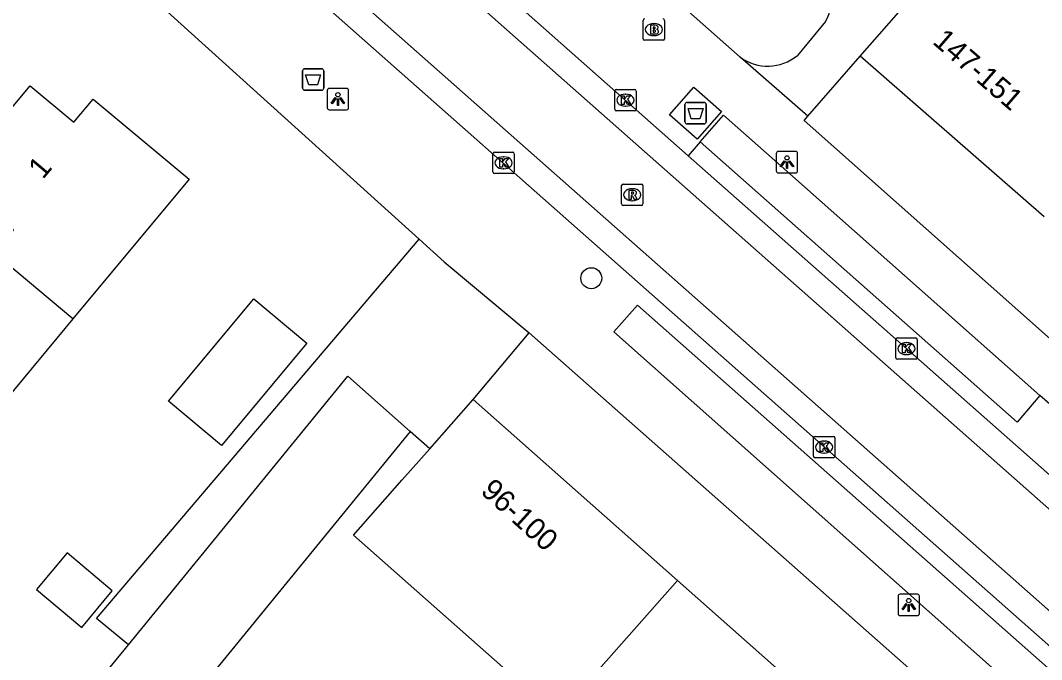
# Model space of a CAD drawing. Extents: x 162074 to 163034, y 381824 to 382557.
# Drawn here: x 162650.31 to 162697.93, y 382130.62 to 382160.42 of the extents above; entities that cross this region are included whole.
import ezdxf

# ---------------------------------------------------------------- set-up
doc = ezdxf.new("R2010")
doc.units = 0
for name, color, linetype in [('IMGEO_Afval_apart_plaats', 7, 'Continuous'), ('IMGEO_Afvalbak', 7, 'Continuous'), ('IMGEO_Boom', 7, 'Continuous'), ('IMGEO_Brandkraan', 7, 'Continuous'), ('IMGEO_Fietspad_gesloten', 7, 'Continuous'), ('IMGEO_Kolk', 7, 'Continuous'), ('IMGEO_Lichtpunt', 7, 'Continuous'), ('IMGEO_Pand', 7, 'Continuous'), ('IMGEO_Pand_nummerreeks', 7, 'Continuous'), ('IMGEO_Rijbaan_lokaal_open', 7, 'Continuous'), ('IMGEO_Rioolput', 7, 'Continuous'), ('IMGEO_Voetpad_gesloten', 7, 'Continuous'), ('IMGEO_Voetpad_open', 7, 'Continuous')]:
    doc.layers.add(name, color=color, linetype=linetype)

msp = doc.modelspace()

# ---------------------------------------------------------------- linework, layer by layer
at = {"layer": 'IMGEO_Afval_apart_plaats'}
for p, q in [((162681.298, 382155.696), (162681.298, 382156.496)), ((162681.298, 382156.496), (162681.298, 382155.696)), ((162681.398, 382156.596), (162682.188, 382156.596)), ((162682.188, 382156.596), (162681.398, 382156.596)), ((162682.288, 382156.496), (162682.288, 382155.696)), ((162682.288, 382155.696), (162682.288, 382156.496)), ((162682.188, 382155.596), (162681.398, 382155.596)), ((162681.398, 382155.596), (162682.188, 382155.596))]:
    msp.add_line(p, q, dxfattribs=at)
msp.add_lwpolyline([(162681.441, 382156.31), (162682.145, 382156.31), (162681.996, 382155.84), (162681.59, 382155.84), (162681.441, 382156.31)], dxfattribs=at)
for centre, start, end in [((162681.398, 382156.496), 90, 180), ((162681.398, 382156.496), 90, 180), ((162682.188, 382156.496), 0, 90), ((162682.188, 382156.496), 360, 90), ((162681.398, 382155.696), 180, 270), ((162681.398, 382155.696), 180, 270), ((162682.188, 382155.696), 270, 0), ((162682.188, 382155.696), 270, 0)]:
    msp.add_arc(centre, 0.1, start, end, dxfattribs=at)
at = {"layer": 'IMGEO_Afvalbak'}
for p, q in [((162663.463, 382157.268), (162663.463, 382158.068)), ((162663.463, 382158.068), (162663.463, 382157.268)), ((162663.563, 382158.168), (162664.353, 382158.168)), ((162664.353, 382158.168), (162663.563, 382158.168)), ((162664.453, 382158.068), (162664.453, 382157.268)), ((162664.453, 382157.268), (162664.453, 382158.068)), ((162664.353, 382157.168), (162663.563, 382157.168)), ((162663.563, 382157.168), (162664.353, 382157.168))]:
    msp.add_line(p, q, dxfattribs=at)
msp.add_lwpolyline([(162663.606, 382157.882), (162664.31, 382157.882), (162664.161, 382157.412), (162663.755, 382157.412), (162663.606, 382157.882)], dxfattribs=at)
for centre, start, end in [((162663.563, 382158.068), 90, 180), ((162663.563, 382158.068), 90, 180), ((162664.353, 382158.068), 0, 90), ((162664.353, 382158.068), 360, 90), ((162663.563, 382157.268), 180, 270), ((162663.563, 382157.268), 180, 270), ((162664.353, 382157.268), 270, 0), ((162664.353, 382157.268), 270, 0)]:
    msp.add_arc(centre, 0.1, start, end, dxfattribs=at)
at = {"layer": 'IMGEO_Boom'}
msp.add_circle((162676.93, 382148.4), 0.489, dxfattribs=at)
at = {"layer": 'IMGEO_Brandkraan'}
for p, q in [((162679.349, 382159.57), (162679.349, 382160.422)), ((162679.837, 382160.276), (162679.862, 382160.276)), ((162680.35, 382160.422), (162680.35, 382159.57)), ((162680.276, 382159.496), (162679.424, 382159.496)), ((162679.86, 382159.716), (162679.835, 382159.716))]:
    msp.add_line(p, q, dxfattribs=at)
for points in [[(162679.349, 382159.57), (162679.349, 382160.422)], [(162679.697, 382160.196), (162679.697, 382159.796), (162679.91, 382159.796)], [(162679.928, 382160.196), (162679.697, 382160.196)], [(162679.876, 382160.115), (162679.822, 382160.115), (162679.822, 382160.039)], [(162679.822, 382160.039), (162679.875, 382160.039)], [(162680.35, 382160.422), (162680.35, 382159.57)], [(162680.276, 382159.496), (162679.424, 382159.496)], [(162679.884, 382159.963), (162679.822, 382159.963), (162679.822, 382159.882)], [(162679.822, 382159.882), (162679.884, 382159.882)]]:
    msp.add_lwpolyline(points, dxfattribs=at)
for centre, radius, start, end in [((162679.426, 382160.42), 0.0765, 91.552, 178.448), ((162679.426, 382160.42), 0.0765, 91.552, 178.448), ((162680.274, 382160.42), 0.0765, 1.552, 88.448), ((162680.274, 382160.42), 0.0765, 1.552, 88.448), ((162679.877, 382160.077), 0.0379, 267.8285, 90.9355), ((162679.932, 382160.051), 0.145, 59.4692, 91.5367), ((162679.957, 382160.098), 0.0922, 285.5137, 58.1501), ((162679.962, 382159.906), 0.105, 301.3115, 78.989), ((162679.426, 382159.572), 0.0765, 181.552, 268.448), ((162679.426, 382159.572), 0.0765, 181.552, 268.448), ((162679.885, 382159.922), 0.0404, 269.8759, 90.5077), ((162679.916, 382160.047), 0.251, 268.6676, 293.5347), ((162680.274, 382159.572), 0.0765, 271.552, 358.448), ((162680.274, 382159.572), 0.0765, 271.552, 358.448)]:
    msp.add_arc(centre, radius, start, end, dxfattribs=at)
for centre, major_axis, ratio, start_param, end_param in [((162679.836, 382159.996), (-0.387, 0.002), 0.722429, 4.712389, 7.853982), ((162679.861, 382159.996), (-0.39, 0.002), 0.717154, 1.570796, 4.712389)]:
    msp.add_ellipse(centre, major_axis=major_axis, ratio=ratio, start_param=start_param, end_param=end_param, dxfattribs=at)
at = {"layer": 'IMGEO_Fietspad_gesloten'}
for points in [[(162681.455, 382154.112), (162663.777, 382169.764)], [(162763.539, 382073.588), (162655.805, 382168.834)], [(162759.231, 382085.439), (162681.455, 382154.112)]]:
    msp.add_lwpolyline(points, dxfattribs=at)
at = {"layer": 'IMGEO_Kolk'}
for p, q in [((162678.022, 382156.278), (162678.022, 382157.13)), ((162678.097, 382157.204), (162678.949, 382157.204)), ((162679.023, 382157.13), (162679.023, 382156.278)), ((162678.51, 382156.984), (162678.535, 382156.984)), ((162678.949, 382156.204), (162678.097, 382156.204)), ((162678.533, 382156.424), (162678.508, 382156.424)), ((162672.415, 382154.281), (162673.267, 382154.281)), ((162672.34, 382153.355), (162672.34, 382154.207)), ((162672.828, 382154.061), (162672.853, 382154.061)), ((162673.341, 382154.207), (162673.341, 382153.355)), ((162672.851, 382153.501), (162672.826, 382153.501)), ((162673.267, 382153.281), (162672.415, 382153.281)), ((162691.128, 382144.692), (162691.128, 382145.544)), ((162691.203, 382145.618), (162692.055, 382145.618)), ((162691.616, 382145.398), (162691.641, 382145.398)), ((162692.129, 382145.544), (162692.129, 382144.692)), ((162691.639, 382144.838), (162691.614, 382144.838)), ((162692.055, 382144.618), (162691.203, 382144.618)), ((162687.288, 382140.1), (162687.288, 382140.952)), ((162687.363, 382141.026), (162688.215, 382141.026)), ((162688.289, 382140.952), (162688.289, 382140.1)), ((162687.776, 382140.806), (162687.801, 382140.806)), ((162688.215, 382140.026), (162687.363, 382140.026)), ((162687.799, 382140.246), (162687.774, 382140.246))]:
    msp.add_line(p, q, dxfattribs=at)
for points in [[(162678.022, 382156.278), (162678.022, 382157.13)], [(162678.097, 382157.204), (162678.949, 382157.204)], [(162679.023, 382157.13), (162679.023, 382156.278)], [(162678.343, 382156.904), (162678.466, 382156.904), (162678.466, 382156.753), (162678.596, 382156.904), (162678.76, 382156.904), (162678.614, 382156.753), (162678.767, 382156.504), (162678.615, 382156.504), (162678.53, 382156.668), (162678.466, 382156.601), (162678.466, 382156.504), (162678.343, 382156.504), (162678.343, 382156.904)], [(162678.949, 382156.204), (162678.097, 382156.204)], [(162672.415, 382154.281), (162673.267, 382154.281)], [(162672.34, 382153.355), (162672.34, 382154.207)], [(162672.661, 382153.981), (162672.784, 382153.981), (162672.784, 382153.83), (162672.914, 382153.981), (162673.078, 382153.981), (162672.932, 382153.83), (162673.085, 382153.581), (162672.933, 382153.581), (162672.848, 382153.745), (162672.784, 382153.678), (162672.784, 382153.581), (162672.661, 382153.581), (162672.661, 382153.981)], [(162673.341, 382154.207), (162673.341, 382153.355)], [(162673.267, 382153.281), (162672.415, 382153.281)], [(162691.128, 382144.692), (162691.128, 382145.544)], [(162691.203, 382145.618), (162692.055, 382145.618)], [(162691.449, 382145.318), (162691.572, 382145.318), (162691.572, 382145.167), (162691.702, 382145.318), (162691.866, 382145.318), (162691.72, 382145.167), (162691.873, 382144.918), (162691.721, 382144.918), (162691.636, 382145.082), (162691.572, 382145.015), (162691.572, 382144.918), (162691.449, 382144.918), (162691.449, 382145.318)], [(162692.129, 382145.544), (162692.129, 382144.692)], [(162692.055, 382144.618), (162691.203, 382144.618)], [(162687.288, 382140.1), (162687.288, 382140.952)], [(162687.363, 382141.026), (162688.215, 382141.026)], [(162688.289, 382140.952), (162688.289, 382140.1)], [(162687.609, 382140.726), (162687.732, 382140.726), (162687.732, 382140.575), (162687.862, 382140.726), (162688.026, 382140.726), (162687.88, 382140.575), (162688.033, 382140.326), (162687.881, 382140.326), (162687.796, 382140.49), (162687.732, 382140.423), (162687.732, 382140.326), (162687.609, 382140.326), (162687.609, 382140.726)], [(162688.215, 382140.026), (162687.363, 382140.026)]]:
    msp.add_lwpolyline(points, dxfattribs=at)
for centre, start, end in [((162678.099, 382157.128), 91.552, 178.448), ((162678.099, 382157.128), 91.552, 178.448), ((162678.947, 382157.128), 1.552, 88.448), ((162678.947, 382157.128), 1.552, 88.448), ((162678.099, 382156.28), 181.552, 268.448), ((162678.099, 382156.28), 181.552, 268.448), ((162678.947, 382156.28), 271.552, 358.448), ((162678.947, 382156.28), 271.552, 358.448), ((162672.417, 382154.205), 91.552, 178.448), ((162672.417, 382154.205), 91.552, 178.448), ((162673.265, 382154.205), 1.552, 88.448), ((162673.265, 382154.205), 1.552, 88.448), ((162672.417, 382153.357), 181.552, 268.448), ((162672.417, 382153.357), 181.552, 268.448), ((162673.265, 382153.357), 271.552, 358.448), ((162673.265, 382153.357), 271.552, 358.448), ((162691.205, 382145.542), 91.552, 178.448), ((162691.205, 382145.542), 91.552, 178.448), ((162692.053, 382145.542), 1.552, 88.448), ((162692.053, 382145.542), 1.552, 88.448), ((162691.205, 382144.694), 181.552, 268.448), ((162691.205, 382144.694), 181.552, 268.448), ((162692.053, 382144.694), 271.552, 358.448), ((162692.053, 382144.694), 271.552, 358.448), ((162687.365, 382140.95), 91.552, 178.448), ((162687.365, 382140.95), 91.552, 178.448), ((162688.213, 382140.95), 1.552, 88.448), ((162688.213, 382140.95), 1.552, 88.448), ((162687.365, 382140.102), 181.552, 268.448), ((162687.365, 382140.102), 181.552, 268.448), ((162688.213, 382140.102), 271.552, 358.448), ((162688.213, 382140.102), 271.552, 358.448)]:
    msp.add_arc(centre, 0.0765, start, end, dxfattribs=at)
for centre, major_axis, ratio, start_param, end_param in [((162678.509, 382156.704), (-0.387, 0.002), 0.722429, 4.712389, 7.853982), ((162678.534, 382156.704), (-0.39, 0.002), 0.717154, 1.570796, 4.712389), ((162672.827, 382153.781), (-0.387, 0.002), 0.722429, 4.712389, 7.853982), ((162672.852, 382153.781), (-0.39, 0.002), 0.717154, 1.570796, 4.712389), ((162691.615, 382145.118), (-0.387, 0.002), 0.722429, 4.712389, 7.853982), ((162691.64, 382145.118), (-0.39, 0.002), 0.717154, 1.570796, 4.712389), ((162687.775, 382140.526), (-0.387, 0.002), 0.722429, 4.712389, 7.853982), ((162687.8, 382140.526), (-0.39, 0.002), 0.717154, 1.570796, 4.712389)]:
    msp.add_ellipse(centre, major_axis=major_axis, ratio=ratio, start_param=start_param, end_param=end_param, dxfattribs=at)
at = {"layer": 'IMGEO_Lichtpunt'}
for p, q in [((162664.617, 382157.157), (162664.617, 382156.35)), ((162664.617, 382157.157), (162664.617, 382156.35)), ((162665.519, 382157.252), (162664.711, 382157.252)), ((162665.519, 382157.252), (162664.711, 382157.252)), ((162665.613, 382156.35), (162665.613, 382157.157)), ((162665.613, 382156.35), (162665.613, 382157.157)), ((162664.711, 382156.256), (162665.519, 382156.256)), ((162664.711, 382156.256), (162665.519, 382156.256)), ((162686.459, 382154.31), (162685.651, 382154.31)), ((162686.459, 382154.31), (162685.651, 382154.31)), ((162685.557, 382154.215), (162685.557, 382153.408)), ((162685.557, 382154.215), (162685.557, 382153.408)), ((162686.553, 382153.408), (162686.553, 382154.215)), ((162686.553, 382153.408), (162686.553, 382154.215)), ((162685.651, 382153.314), (162686.459, 382153.314)), ((162685.651, 382153.314), (162686.459, 382153.314)), ((162691.235, 382133.569), (162691.235, 382132.762)), ((162691.235, 382133.569), (162691.235, 382132.762)), ((162692.137, 382133.664), (162691.329, 382133.664)), ((162692.137, 382133.664), (162691.329, 382133.664)), ((162692.231, 382132.762), (162692.231, 382133.569)), ((162692.231, 382132.762), (162692.231, 382133.569)), ((162691.329, 382132.668), (162692.137, 382132.668)), ((162691.329, 382132.668), (162692.137, 382132.668))]:
    msp.add_line(p, q, dxfattribs=at)
for points in [[(162664.991, 382156.821), (162665.03, 382156.793), (162664.842, 382156.531), (162664.804, 382156.558), (162664.991, 382156.821)], [(162665.093, 382156.773), (162665.14, 382156.773), (162665.14, 382156.451), (162665.093, 382156.451), (162665.093, 382156.773)], [(162665.203, 382156.793), (162665.241, 382156.82), (162665.428, 382156.558), (162665.389, 382156.53), (162665.203, 382156.793)], [(162685.931, 382153.879), (162685.97, 382153.851), (162685.782, 382153.589), (162685.744, 382153.616), (162685.931, 382153.879)], [(162686.033, 382153.831), (162686.08, 382153.831), (162686.08, 382153.509), (162686.033, 382153.509), (162686.033, 382153.831)], [(162686.143, 382153.851), (162686.181, 382153.878), (162686.368, 382153.616), (162686.329, 382153.588), (162686.143, 382153.851)], [(162691.609, 382133.233), (162691.648, 382133.205), (162691.46, 382132.943), (162691.422, 382132.97), (162691.609, 382133.233)], [(162691.711, 382133.185), (162691.758, 382133.185), (162691.758, 382132.863), (162691.711, 382132.863), (162691.711, 382133.185)], [(162691.821, 382133.205), (162691.859, 382133.232), (162692.046, 382132.97), (162692.007, 382132.942), (162691.821, 382133.205)]]:
    msp.add_lwpolyline(points, dxfattribs=at)
for centre in [(162665.116, 382156.955), (162686.056, 382154.013), (162691.734, 382133.367)]:
    msp.add_circle(centre, 0.0994, dxfattribs=at)
for centre, start, end in [((162664.711, 382157.157), 90, 180), ((162664.711, 382157.157), 90, 180), ((162665.519, 382157.157), 0, 90), ((162665.519, 382157.157), 0, 90), ((162664.711, 382156.35), 180, 270), ((162664.711, 382156.35), 180, 270), ((162665.519, 382156.35), 270, 0), ((162665.519, 382156.35), 270, 360), ((162685.651, 382154.215), 90, 180), ((162685.651, 382154.215), 90, 180), ((162686.459, 382154.215), 0, 90), ((162686.459, 382154.215), 0, 90), ((162685.651, 382153.408), 180, 270), ((162685.651, 382153.408), 180, 270), ((162686.459, 382153.408), 270, 0), ((162686.459, 382153.408), 270, 360), ((162691.329, 382133.569), 90, 180), ((162691.329, 382133.569), 90, 180), ((162692.137, 382133.569), 0, 90), ((162692.137, 382133.569), 0, 90), ((162691.329, 382132.762), 180, 270), ((162691.329, 382132.762), 180, 270), ((162692.137, 382132.762), 270, 0), ((162692.137, 382132.762), 270, 360)]:
    msp.add_arc(centre, 0.0946, start, end, dxfattribs=at)
at = {"layer": 'IMGEO_Pand'}
for points in [[(162689.471, 382158.748), (162692.173, 382161.844)], [(162698.042, 382151.265), (162689.471, 382158.748)], [(162647.128, 382153.034), (162650.76, 382157.375), (162652.801, 382155.674), (162653.699, 382156.751), (162658.182, 382153.013), (162652.753, 382146.502)], [(162652.753, 382146.502), (162649.083, 382149.562), (162649.987, 382150.642), (162647.128, 382153.034)], [(162659.685, 382140.593), (162657.208, 382142.659), (162661.191, 382147.436), (162663.668, 382145.37), (162659.685, 382140.593)], [(162652.753, 382146.502), (162649.224, 382142.27)], [(162655.345, 382131.311), (162665.575, 382143.837), (162668.487, 382141.258)], [(162669.4, 382140.45), (162671.428, 382142.74)], [(162671.428, 382142.74), (162680.955, 382134.307)], [(162668.487, 382141.258), (162655.798, 382125.717), (162652.785, 382128.177), (162655.345, 382131.311)], [(162675.365, 382127.992), (162665.837, 382136.425), (162668.114, 382138.997), (162669.4, 382140.45)], [(162654.594, 382133.822), (162652.484, 382135.593), (162651.055, 382133.89), (162653.165, 382132.119), (162654.594, 382133.822)], [(162675.365, 382127.992), (162680.955, 382134.307)], [(162680.955, 382134.307), (162690.858, 382125.541)]]:
    msp.add_lwpolyline(points, dxfattribs=at)
at = {"layer": 'IMGEO_Rijbaan_lokaal_open'}
for points in [[(162658.953, 382172.402), (162758.158, 382084.712)], [(162764.162, 382074.674), (162656.604, 382169.748)]]:
    msp.add_lwpolyline(points, dxfattribs=at)
at = {"layer": 'IMGEO_Rioolput'}
for p, q in [((162678.34, 382151.866), (162678.34, 382152.718)), ((162678.415, 382152.792), (162679.267, 382152.792)), ((162678.828, 382152.572), (162678.853, 382152.572)), ((162679.341, 382152.718), (162679.341, 382151.866)), ((162678.851, 382152.012), (162678.826, 382152.012)), ((162679.267, 382151.792), (162678.415, 382151.792))]:
    msp.add_line(p, q, dxfattribs=at)
for points in [[(162678.34, 382151.866), (162678.34, 382152.718)], [(162678.415, 382152.792), (162679.267, 382152.792)], [(162678.929, 382152.49), (162678.677, 382152.492), (162678.677, 382152.092)], [(162678.855, 382152.411), (162678.801, 382152.411), (162678.801, 382152.33)], [(162679.341, 382152.718), (162679.341, 382151.866)], [(162678.677, 382152.092), (162678.801, 382152.092), (162678.801, 382152.254), (162678.812, 382152.254)], [(162678.801, 382152.33), (162678.853, 382152.33)], [(162678.859, 382152.225), (162678.93, 382152.092), (162679.07, 382152.092), (162679.005, 382152.218)], [(162679.267, 382151.792), (162678.415, 382151.792)]]:
    msp.add_lwpolyline(points, dxfattribs=at)
for centre, radius, start, end in [((162678.417, 382152.716), 0.0765, 91.552, 178.448), ((162678.417, 382152.716), 0.0765, 91.552, 178.448), ((162678.861, 382152.315), 0.0964, 77.0061, 93.1865), ((162678.875, 382152.372), 0.0378, 276.6634, 79.6772), ((162678.928, 382152.38), 0.109, 350.3612, 89.416), ((162678.926, 382152.38), 0.112, 277.5842, 350.9817), ((162679.265, 382152.716), 0.0765, 1.552, 88.448), ((162679.265, 382152.716), 0.0765, 1.552, 88.448), ((162678.811, 382152.201), 0.0533, 26.0293, 88.6989), ((162678.837, 382152.519), 0.19, 274.7715, 282.9687), ((162678.91, 382152.165), 0.108, 29.5134, 73.7905), ((162678.417, 382151.868), 0.0765, 181.552, 268.448), ((162678.417, 382151.868), 0.0765, 181.552, 268.448), ((162679.265, 382151.868), 0.0765, 271.552, 358.448), ((162679.265, 382151.868), 0.0765, 271.552, 358.448)]:
    msp.add_arc(centre, radius, start, end, dxfattribs=at)
for centre, major_axis, ratio, start_param, end_param in [((162678.827, 382152.292), (-0.387, 0.002), 0.722429, 4.712389, 7.853982), ((162678.852, 382152.292), (-0.39, 0.002), 0.717154, 1.570796, 4.712389)]:
    msp.add_ellipse(centre, major_axis=major_axis, ratio=ratio, start_param=start_param, end_param=end_param, dxfattribs=at)
at = {"layer": 'IMGEO_Voetpad_gesloten'}
msp.add_lwpolyline([(162683.01, 382156.179), (162681.874, 382154.88), (162680.577, 382156.013), (162681.713, 382157.313), (162683.01, 382156.179)], dxfattribs=at)
at = {"layer": 'IMGEO_Voetpad_open'}
for points in [[(162668.909, 382150.217), (162652.011, 382165.5)], [(162683.872, 382158.709), (162677.027, 382164.777)], [(162687.86, 382160.379), (162686.539, 382158.789)], [(162687.031, 382155.952), (162683.872, 382158.709)], [(162687.031, 382155.952), (162689.471, 382158.748)], [(162682.005, 382154.755), (162683.102, 382156.007), (162685.359, 382154.003), (162697.842, 382142.924)], [(162723.945, 382122.835), (162686.857, 382155.753), (162687.031, 382155.952)], [(162682.005, 382154.755), (162681.455, 382154.112)], [(162697.842, 382142.924), (162696.796, 382141.685), (162682.005, 382154.755)], [(162655.345, 382131.311), (162653.853, 382132.53), (162668.909, 382150.217)], [(162668.909, 382150.217), (162670.073, 382149.164), (162674.032, 382145.847)], [(162677.984, 382145.9), (162679.08, 382147.146), (162704.776, 382124.439), (162703.642, 382123.116), (162677.984, 382145.9)], [(162671.428, 382142.74), (162674.032, 382145.847)], [(162674.032, 382145.847), (162749.277, 382079.405)], [(162699.73, 382141.305), (162697.842, 382142.924)], [(162669.4, 382140.45), (162668.487, 382141.258)]]:
    msp.add_lwpolyline(points, dxfattribs=at)
for centre, radius, start, end in [((162685.877, 382161.457), 2.257, 331.4702, 41.3277), ((162685.154, 382160.476), 2.183, 234.0384, 309.3978)]:
    msp.add_arc(centre, radius, start, end, dxfattribs=at)

# ---------------------------------------------------------------- texts
at = {"layer": 'IMGEO_Pand_nummerreeks'}
for s, rotation, p in [('147-151', 319.1223, (162692.801, 382159.37)), ('1', 50.0817, (162651.356, 382152.977)), ('96-100', 317.7501, (162671.722, 382138.403))]:
    msp.add_text(s, height=1, rotation=rotation, dxfattribs=at).set_placement(p)

doc.saveas('drawing.dxf')
